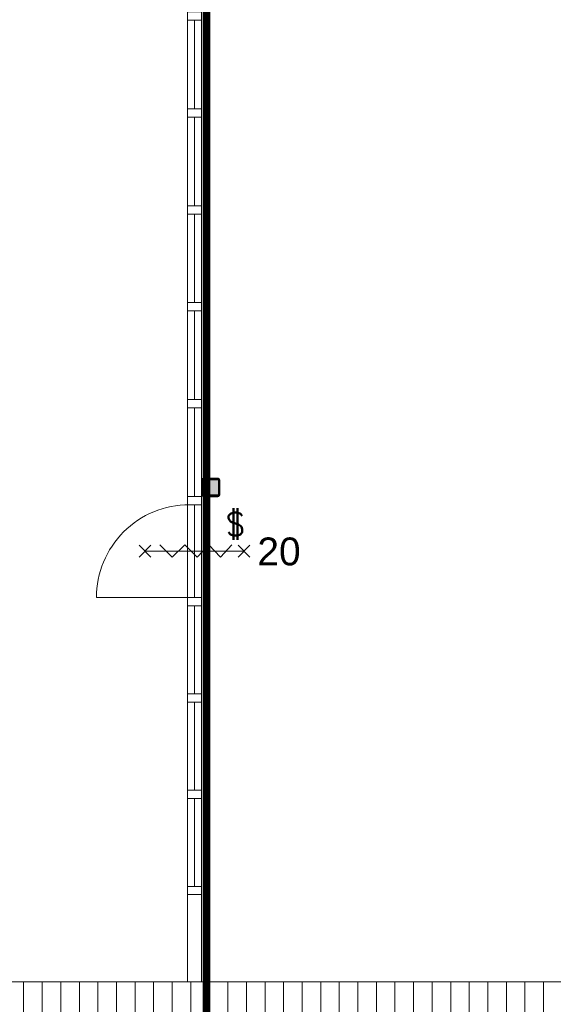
# Model space of a CAD drawing. Header units: millimetres. Extents: x -13022 to 1371524, y -38729 to 632593.
# Tile 376 of 381: x 1271492 to 1275803, y -11459 to -3503. Entities that reach past the tile are written whole.
import ezdxf

# ---------------------------------------------------------------- set-up
doc = ezdxf.new("R2010")
doc.units = ezdxf.units.MM
doc.header["$LTSCALE"] = 35
doc.set_wipeout_variables(frame=1)
for name, pattern in [('AI9-LType1', [1.69333, 0.846665, -0.846665]), ('DASHED', [200, 100, -100]), ('DIVIDE', [1250, 862.5, -112.5, 25, -112.5, 25, -112.5])]:
    doc.linetypes.add(name, pattern=pattern)
doc.layers.add('Al65----_beveiliging-inst', color=92, linetype='Continuous', lineweight=9)
doc.layers.add('brandveiligheid voorzieningen', color=10, linetype='Continuous', lineweight=9)
for name, color, linetype in [('LAYER111', 7, 'Continuous'), ('LAYER22', 7, 'Continuous'), ('LAYER24', 7, 'Continuous'), ('LAYER27', 7, 'Continuous'), ('LAYER28', 7, 'Continuous'), ('LAYER30', 7, 'Continuous'), ('LAYER31', 7, 'Continuous'), ('LAYER32', 1, 'Continuous')]:
    doc.layers.add(name, color=color, linetype=linetype)
doc.styles.add('Algemeen', font='simplex.shx', dxfattribs={"height": 2.5})
doc.styles.get("Standard").update_dxf_attribs({"font": 'simplex.shx'})

# ---------------------------------------------------------------- blocks, each defined once
blk = doc.blocks.new('Panieksluiting')
at = {"layer": 'brandveiligheid voorzieningen', "lineweight": 0, "style": 'Algemeen'}
blk.add_text('$', height=3.09, dxfattribs=at).set_placement((158.43, -91.61))

msp = doc.modelspace()

# ---------------------------------------------------------------- hatches: boundary and pattern name
at = {"layer": 'LAYER111', "linetype": 'Continuous', "lineweight": 5}
msp.add_hatch(color=254, dxfattribs=at).paths.add_polyline_path([(1272976.667, -7345.18, -0.4147285), (1272971.667, -7340.18), (1272971.667, -7224.18, -0.41387036), (1272976.667, -7219.18), (1273092.667, -7219.18, -0.41347007), (1273097.667, -7224.18), (1273097.667, -7340.18, -0.41392758), (1273092.667, -7345.18)], flags=0)
at = {"layer": 'LAYER27', "linetype": 'Continuous', "lineweight": 13}
h = msp.add_hatch(dxfattribs=at)
h.set_pattern_fill("~A--G'+~", style=0, pattern_type=0)
h.set_pattern_definition([(90, (1263423.67, -13251.68), (-150, 9e-15), [])])
h.paths.add_polyline_path([(1263423.667, -13251.68), (1263423.667, -11276.695), (1321119.667, -11276.695), (1321119.667, -13251.68)], flags=0)

# ---------------------------------------------------------------- linework, layer by layer
at = {"layer": 'LAYER22', "color": 7, "linetype": 'DIVIDE', "lineweight": 18}
msp.add_lwpolyline([(1263423.667, -11276.695), (1321119.667, -11276.695)], dxfattribs=at)
at = {"layer": 'LAYER24', "color": 7, "linetype": 'Continuous', "lineweight": 18}
for points in [[(1272847.667, -10573.18), (1272847.667, -11276.695)], [(1272961.667, -10573.18), (1272961.667, -11276.695)]]:
    msp.add_lwpolyline(points, dxfattribs=at)
at = {"layer": 'LAYER24', "color": 7, "linetype": 'DASHED', "lineweight": 18}
for points in [[(1272847.667, -10573.18), (1272847.667, -11276.695)], [(1272961.667, -10573.18), (1272961.667, -11276.695)]]:
    msp.add_lwpolyline(points, dxfattribs=at)
at = {"layer": 'LAYER28', "color": 7, "linetype": 'Continuous', "lineweight": 25}
msp.add_lwpolyline([(1273107.667, -7340.18), (1273107.667, -7224.18, 0.41421358), (1273092.667, -7209.18), (1272976.667, -7209.18, 0.41421358), (1272961.667, -7224.18), (1272961.667, -7340.18, 0.41421358), (1272976.667, -7355.18), (1273092.667, -7355.18, 0.41421358), (1273107.667, -7340.18)], format="xyb", close=True, dxfattribs=at)
msp.add_lwpolyline([(1273107.667, -7340.18), (1273107.667, -7224.18, 0.41421358), (1273092.667, -7209.18), (1272976.667, -7209.18, 0.41421358), (1272961.667, -7224.18), (1272961.667, -7340.18, 0.41421358), (1272976.667, -7355.18), (1273092.667, -7355.18, 0.41421358), (1273107.667, -7340.18)], format="xyb", close=True, dxfattribs=at)
at = {"layer": 'LAYER30', "color": 7, "linetype": 'Continuous', "lineweight": 18}
for points in [[(1272847.667, -3507.148), (1272847.667, -3440.148), (1272961.667, -3440.148), (1272961.667, -3507.148)], [(1272847.667, -4290.148), (1272847.667, -4223.148), (1272961.667, -4223.148), (1272961.667, -4290.148)], [(1272847.667, -4290.148), (1272847.667, -4223.148), (1272961.667, -4223.148), (1272961.667, -4290.148)], [(1272847.667, -5073.164), (1272847.667, -5006.164), (1272961.667, -5006.164), (1272961.667, -5073.164)], [(1272847.667, -5073.164), (1272847.667, -5006.164), (1272961.667, -5006.164), (1272961.667, -5073.164)], [(1272847.667, -5856.164), (1272847.667, -5789.164), (1272961.667, -5789.164), (1272961.667, -5856.164)], [(1272847.667, -5856.164), (1272847.667, -5789.164), (1272961.667, -5789.164), (1272961.667, -5856.164)], [(1272847.667, -6639.18), (1272847.667, -6572.18), (1272961.667, -6572.18), (1272961.667, -6639.18)], [(1272847.667, -6639.18), (1272847.667, -6572.18), (1272961.667, -6572.18), (1272961.667, -6639.18)], [(1272847.667, -8239.18), (1272847.667, -8172.18), (1272961.667, -8172.18), (1272961.667, -8239.18)], [(1272847.667, -8239.18), (1272847.667, -8172.18), (1272961.667, -8172.18), (1272961.667, -8239.18)], [(1272847.667, -9017.18), (1272847.667, -8950.18), (1272961.667, -8950.18), (1272961.667, -9017.18)], [(1272847.667, -9017.18), (1272847.667, -8950.18), (1272961.667, -8950.18), (1272961.667, -9017.18)], [(1272847.667, -9795.18), (1272847.667, -9728.18), (1272961.667, -9728.18), (1272961.667, -9795.18)], [(1272847.667, -9795.18), (1272847.667, -9728.18), (1272961.667, -9728.18), (1272961.667, -9795.18)], [(1272847.667, -10573.18), (1272847.667, -10506.18), (1272961.667, -10506.18), (1272961.667, -10573.18)]]:
    msp.add_lwpolyline(points, close=True, dxfattribs=at)
for points in [[(1272847.667, -4223.148), (1272847.667, -3507.148)], [(1272904.667, -4223.148), (1272904.667, -3507.148)], [(1272961.667, -4223.148), (1272961.667, -3507.148)], [(1272847.667, -5006.164), (1272847.667, -4290.148)], [(1272904.667, -5006.164), (1272904.667, -4290.148)], [(1272961.667, -5006.164), (1272961.667, -4290.148)], [(1272847.667, -5789.164), (1272847.667, -5073.164)], [(1272904.667, -5789.164), (1272904.667, -5073.164)], [(1272961.667, -5789.164), (1272961.667, -5073.164)], [(1272847.667, -6572.18), (1272847.667, -5856.164)], [(1272904.667, -6572.18), (1272904.667, -5856.164)], [(1272961.667, -6572.18), (1272961.667, -5856.164)], [(1272847.667, -7355.18), (1272847.667, -6639.18)], [(1272904.667, -7355.18), (1272904.667, -6639.18)], [(1272847.667, -8172.18), (1272847.667, -7422.18)], [(1272904.667, -8172.18), (1272904.667, -7422.18)], [(1272961.667, -8172.18), (1272961.667, -7422.18)], [(1272457.1, -7844.742), (1272552.233, -7749.617)], [(1272552.233, -7844.742), (1272457.1, -7749.617)], [(1272504.667, -7797.18), (1273304.667, -7797.18)], [(1272624.667, -7747.18), (1272724.667, -7847.18), (1272824.667, -7747.18), (1272924.667, -7847.18), (1273019.667, -7747.18), (1273114.667, -7847.18), (1273204.667, -7747.18)], [(1273257.1, -7844.742), (1273352.233, -7749.617)], [(1273352.233, -7844.742), (1273257.1, -7749.617)], [(1272847.667, -8950.18), (1272847.667, -8239.18)], [(1272904.667, -8950.18), (1272904.667, -8239.18)], [(1272961.667, -8950.18), (1272961.667, -8239.18)], [(1272847.667, -9728.18), (1272847.667, -9017.18)], [(1272904.667, -9728.18), (1272904.667, -9017.18)], [(1272961.667, -9728.18), (1272961.667, -9017.18)], [(1272847.667, -10506.18), (1272847.667, -9795.18)], [(1272904.667, -10506.18), (1272904.667, -9795.18)], [(1272961.667, -10506.18), (1272961.667, -9795.18)]]:
    msp.add_lwpolyline(points, dxfattribs=at)
at = {"layer": 'LAYER31', "color": 7, "linetype": 'Continuous', "lineweight": 18}
msp.add_lwpolyline([(1272861.917, -8172.18), (1272111.917, -8172.18, -0.41421361), (1272861.917, -7422.18)], format="xyb", dxfattribs=at)

# ---------------------------------------------------------------- block references
at = {"layer": 'Al65----_beveiliging-inst', "xscale": 60, "yscale": 60, "zscale": 60}
msp.add_blockref('Panieksluiting', (1263649.568, -2174.743), dxfattribs=at)

# ---------------------------------------------------------------- texts
at = {"layer": 'LAYER32', "color": 7, "linetype": 'Continuous', "lineweight": 0, "insert": (1273412.027, -7915.13), "char_height": 225, "attachment_point": 7, "line_spacing_factor": 1.333333}
msp.add_mtext('{\\fArial|b0|i0|c0|p34;20}', dxfattribs=at)

# ---------------------------------------------------------------- next in the draw order: wipeouts: each hides what was drawn before it
at = {"linetype": 'Continuous'}
msp.add_wipeout([(1272976.667, -7355.18), (1272969.167, -7353.164), (1272963.682, -7347.68), (1272961.667, -7340.18), (1272961.667, -7224.18), (1272963.682, -7216.68), (1272969.167, -7211.195), (1272976.667, -7209.18), (1273092.667, -7209.18), (1273100.167, -7211.195), (1273105.651, -7216.68), (1273107.667, -7224.18), (1273107.667, -7340.18), (1273105.651, -7347.68), (1273100.167, -7353.164), (1273092.667, -7355.18), (1273034.667, -7355.18), (1273034.667, -7345.18), (1273092.667, -7345.18), (1273096.198, -7343.711), (1273097.667, -7340.18), (1273097.667, -7224.18), (1273096.198, -7220.648), (1273092.667, -7219.18), (1272976.667, -7219.18), (1272973.135, -7220.648), (1272971.667, -7224.18), (1272971.667, -7340.18), (1272973.135, -7343.711), (1272976.667, -7345.18), (1273034.667, -7345.18), (1273034.667, -7355.18)], dxfattribs=at).dxf.layer = 'LAYER111'

# ---------------------------------------------------------------- next in the draw order: hatches: boundary and pattern name
at = {"layer": 'LAYER28', "linetype": 'Continuous', "lineweight": 13}
h = msp.add_hatch(dxfattribs=at)
h.set_pattern_fill('~A--FYV~', style=0, pattern_type=0)
h.set_pattern_definition([(45, (1080127.6666, 185457.6486), (-0.2121320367, 0.2121320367), []), (45, (1080127.6666, 185457.86073), (-0.2121320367, 0.2121320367), [])])
h.paths.add_polyline_path([(1273034.667, -7355.18), (1273034.667, -7345.18), (1272976.667, -7345.18, -0.41421358), (1272971.667, -7340.18), (1272971.667, -7224.18, -0.41421358), (1272976.667, -7219.18), (1273092.667, -7219.18, -0.41421358), (1273097.667, -7224.18), (1273097.667, -7340.18, -0.41421358), (1273092.667, -7345.18), (1273034.667, -7345.18), (1273034.667, -7355.18), (1273092.667, -7355.18, 0.41421358), (1273107.667, -7340.18), (1273107.667, -7224.18, 0.41421358), (1273092.667, -7209.18), (1272976.667, -7209.18, 0.41421358), (1272961.667, -7224.18), (1272961.667, -7340.18, 0.41421358), (1272976.667, -7355.18)], flags=0)

# ---------------------------------------------------------------- next in the draw order: linework, layer by layer
at = {"layer": 'Al65----_beveiliging-inst', "color": 130, "linetype": 'AI9-LType1', "lineweight": 0, "ltscale": 0.1, "const_width": 60, "flags": 128}
msp.add_lwpolyline([(1273000.963, -976.045), (1273000.963, -13982.701)], dxfattribs=at)
at = {"layer": 'LAYER28', "color": 7, "linetype": 'Continuous', "lineweight": 25}
msp.add_lwpolyline([(1273034.667, -7355.18), (1273034.667, -7345.18), (1272976.667, -7345.18, -0.41421358), (1272971.667, -7340.18), (1272971.667, -7224.18, -0.41421358), (1272976.667, -7219.18), (1273092.667, -7219.18, -0.41421358), (1273097.667, -7224.18), (1273097.667, -7340.18, -0.41421358), (1273092.667, -7345.18), (1273034.667, -7345.18), (1273034.667, -7355.18), (1273092.667, -7355.18, 0.41421358), (1273107.667, -7340.18), (1273107.667, -7224.18, 0.41421358), (1273092.667, -7209.18), (1272976.667, -7209.18, 0.41421358), (1272961.667, -7224.18), (1272961.667, -7340.18, 0.41421358), (1272976.667, -7355.18)], format="xyb", close=True, dxfattribs=at)
at = {"layer": 'LAYER30', "color": 7, "linetype": 'Continuous', "lineweight": 18}
msp.add_lwpolyline([(1272961.667, -7355.18), (1272961.667, -6639.18)], dxfattribs=at)
msp.add_lwpolyline([(1272847.667, -7422.18), (1272847.667, -7355.18), (1272961.667, -7355.18), (1272961.667, -7422.18)], close=True, dxfattribs=at)
msp.add_lwpolyline([(1272847.667, -7422.18), (1272847.667, -7355.18), (1272961.667, -7355.18), (1272961.667, -7422.18)], close=True, dxfattribs=at)

doc.saveas('drawing.dxf')
